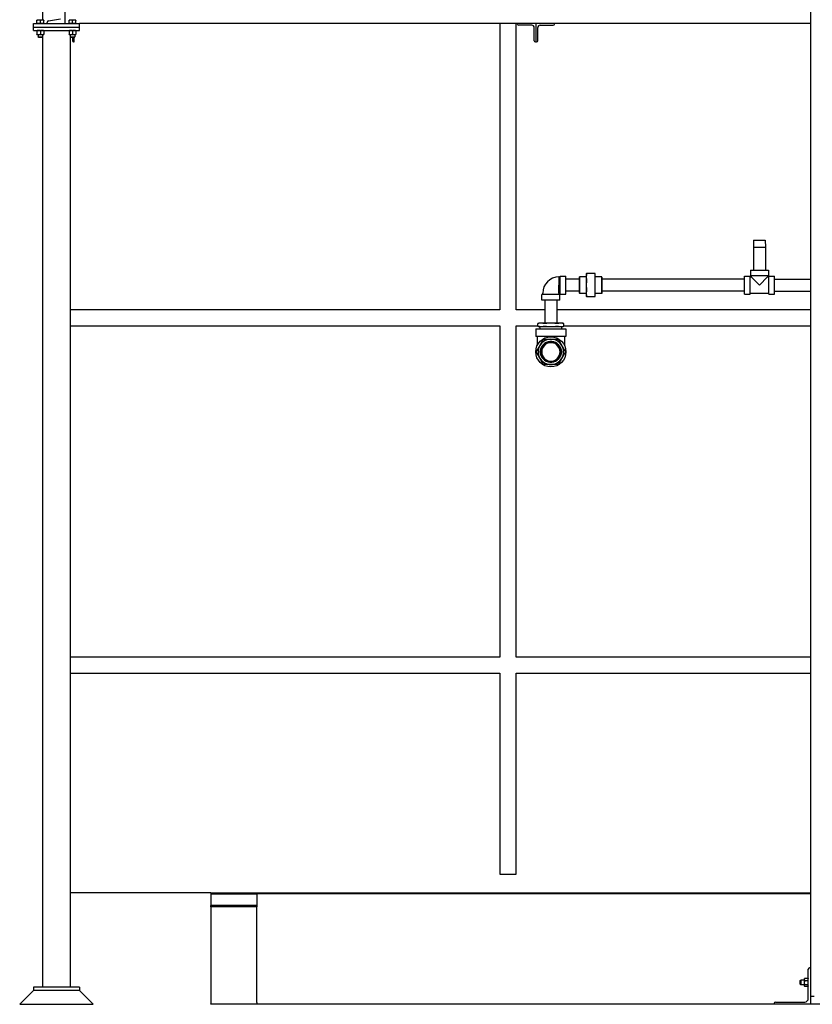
# Model space of a CAD drawing. Header units: inches. Extents: x 5 to 1128, y -85 to 748.
# Tile 551 of 656: x 909 to 995, y 156 to 263. Entities that reach past the tile are written whole.
import ezdxf

# ---------------------------------------------------------------- set-up
doc = ezdxf.new("R2010")
doc.units = ezdxf.units.IN
doc.header["$LTSCALE"] = 32
doc.header["$MEASUREMENT"] = 0
doc.layers.add('Visible (ANSI)', color=7, linetype='Continuous', lineweight=30)

msp = doc.modelspace()

# ---------------------------------------------------------------- linework, layer by layer
at = {"layer": 'Visible (ANSI)'}
for p, q in [((911.30578, 333.23367), (911.30578, 263.22267)), ((913.72578, 268.85867), (913.72578, 262.85867)), ((994.85078, 268.54801), (994.85078, 157.10867)), ((911.94898, 263.14883), (913.23939, 263.36477)), ((910.30578, 262.85867), (915.30578, 262.85867)), ((910.30578, 262.48367), (910.30578, 262.85867)), ((910.30578, 262.48367), (915.30578, 262.48367)), ((910.30578, 262.48367), (915.30578, 262.48367)), ((910.30578, 262.10867), (910.30578, 262.48367)), ((910.86828, 263.22267), (910.68078, 263.22267)), ((910.68078, 262.85867), (910.68078, 263.18918)), ((910.86828, 262.85867), (910.68078, 262.85867)), ((910.68078, 262.85867), (910.68078, 262.85867)), ((911.24328, 263.22267), (910.86828, 263.22267)), ((911.05578, 262.85867), (910.86828, 262.85867)), ((911.05578, 262.85867), (911.05578, 263.18918)), ((911.24328, 262.85867), (911.05578, 262.85867)), ((911.43078, 263.22267), (911.24328, 263.22267)), ((911.43078, 262.85867), (911.24328, 262.85867)), ((911.43078, 262.85867), (911.43078, 263.18918)), ((911.43078, 262.85867), (911.43078, 262.85867)), ((911.80578, 262.85867), (911.80578, 262.97968)), ((913.72578, 262.97968), (913.72578, 262.85867)), ((914.36828, 263.22267), (914.18078, 263.22267)), ((914.18078, 262.85867), (914.18078, 263.18918)), ((914.36828, 262.85867), (914.18078, 262.85867)), ((914.18078, 262.85867), (914.18078, 262.85867)), ((914.74328, 263.22267), (914.36828, 263.22267)), ((914.55578, 262.85867), (914.36828, 262.85867)), ((914.55578, 262.85867), (914.55578, 263.18918)), ((914.74328, 262.85867), (914.55578, 262.85867)), ((914.93078, 263.22267), (914.74328, 263.22267)), ((914.93078, 262.85867), (914.74328, 262.85867)), ((914.93078, 262.85867), (914.93078, 263.18918)), ((914.93078, 262.85867), (914.93078, 262.85867)), ((994.85078, 262.85867), (915.30578, 262.85867)), ((915.30578, 262.48367), (915.30578, 262.85867)), ((915.30578, 262.10867), (915.30578, 262.48367)), ((961.05578, 262.85867), (961.05578, 231.73367)), ((962.80578, 231.73367), (962.80578, 262.85867)), ((962.97578, 262.79067), (962.97578, 262.85867)), ((964.53778, 262.67067), (963.09578, 262.67067)), ((964.78778, 260.97867), (964.78778, 262.42067)), ((964.97578, 262.85867), (964.97578, 260.85867)), ((964.97578, 262.85867), (964.97578, 260.85867)), ((965.16378, 260.97867), (965.16378, 262.42067)), ((965.41378, 262.67067), (966.85578, 262.67067)), ((966.97578, 262.79067), (966.97578, 262.85867)), ((910.30578, 262.10867), (915.30578, 262.10867)), ((910.68078, 262.07518), (910.68078, 261.70416)), ((910.68078, 261.67067), (910.86828, 261.67067)), ((910.80578, 261.67067), (910.80578, 261.40444)), ((910.80578, 261.40444), (911.30578, 261.40444)), ((910.85297, 261.35867), (910.80578, 261.40444)), ((911.25859, 261.35867), (910.85297, 261.35867)), ((910.86828, 261.67067), (911.24328, 261.67067)), ((911.05578, 262.07518), (911.05578, 261.70416)), ((911.24328, 261.67067), (911.43078, 261.67067)), ((911.25859, 261.35867), (911.30578, 261.40444)), ((911.30578, 261.67067), (911.30578, 261.40444)), ((911.30578, 261.40444), (911.30578, 158.10867)), ((911.43078, 262.07518), (911.43078, 261.70416)), ((914.18078, 262.07518), (914.18078, 261.70416)), ((914.18078, 261.67067), (914.36828, 261.67067)), ((914.30578, 261.67067), (914.30578, 261.40444)), ((914.30578, 261.40444), (914.30578, 158.10867)), ((914.30578, 261.40444), (914.80578, 261.40444)), ((914.35297, 261.35867), (914.30578, 261.40444)), ((914.75859, 261.35867), (914.35297, 261.35867)), ((914.36828, 261.67067), (914.74328, 261.67067)), ((914.53778, 261.35867), (914.53778, 260.97867)), ((914.55578, 262.07518), (914.55578, 261.70416)), ((914.72578, 260.85867), (914.72578, 261.35867)), ((914.74328, 261.67067), (914.93078, 261.67067)), ((914.75859, 261.35867), (914.80578, 261.40444)), ((914.80578, 261.67067), (914.80578, 261.40444)), ((914.93078, 262.07518), (914.93078, 261.70416)), ((914.65778, 260.85867), (914.72578, 260.85867)), ((964.97578, 260.85867), (964.90778, 260.85867)), ((964.97578, 260.85867), (965.04378, 260.85867)), ((988.64338, 239.29996), (988.62374, 238.54996)), ((988.64338, 239.29996), (989.9191, 239.29996)), ((989.9191, 239.29996), (989.93874, 238.54996)), ((988.62374, 238.54996), (989.93874, 238.54996)), ((988.62374, 238.54996), (988.62374, 236.04996)), ((989.93874, 238.54996), (989.93874, 236.04996)), ((970.44812, 235.66996), (970.44812, 235.30384)), ((971.40449, 235.66996), (970.46675, 235.66996)), ((971.42312, 235.30384), (971.42312, 235.66996)), ((988.30624, 236.04996), (990.25624, 236.04996)), ((988.30624, 236.04996), (988.30624, 235.42996)), ((990.25624, 236.04996), (990.25624, 235.42996)), ((967.47719, 235.31496), (967.47797, 234.42246)), ((967.4772, 235.30996), (967.60374, 235.30996)), ((967.60374, 233.44496), (967.60374, 235.39496)), ((967.60374, 235.39496), (968.22374, 235.39496)), ((968.22374, 233.44496), (968.22374, 235.39496)), ((969.70812, 235.07746), (968.22374, 235.07746)), ((969.70812, 235.30433), (969.72375, 235.31996)), ((969.70812, 233.53558), (969.70812, 235.30433)), ((969.72375, 235.31996), (969.72375, 233.51996)), ((970.43312, 235.31996), (969.72375, 235.31996)), ((970.43312, 235.31996), (970.44812, 235.33496)), ((970.43312, 235.31996), (970.43312, 233.51996)), ((970.44812, 235.30384), (970.44812, 234.41996)), ((972.131, 235.31996), (971.42312, 235.31996)), ((971.42312, 234.41996), (971.42312, 235.30384)), ((972.131, 233.51996), (972.131, 235.31996)), ((972.14662, 235.30433), (972.131, 235.31996)), ((972.14662, 235.30433), (972.14662, 233.53558)), ((987.65124, 235.07746), (972.14662, 235.07746)), ((987.65124, 233.44496), (987.65124, 235.39496)), ((987.65124, 235.39496), (988.27124, 235.39496)), ((988.27124, 233.44496), (988.27124, 235.39496)), ((988.27124, 235.30996), (988.39124, 235.30996)), ((990.25624, 235.42996), (988.30624, 235.42996)), ((988.39124, 235.42996), (988.39124, 235.30996)), ((988.39124, 235.30996), (989.28124, 234.41996)), ((989.28124, 234.41996), (990.17124, 235.30996)), ((990.17124, 235.42996), (990.17124, 235.30996)), ((990.17124, 235.30996), (990.29124, 235.30996)), ((990.29124, 233.44496), (990.29124, 235.39496)), ((990.29124, 235.39496), (990.91124, 235.39496)), ((990.91124, 233.44496), (990.91124, 235.39496)), ((990.91124, 235.07746), (994.85078, 235.07746)), ((967.56874, 233.40996), (965.61874, 233.40996)), ((965.61874, 232.78996), (965.61874, 233.40996)), ((965.70374, 233.40996), (965.70374, 233.53996)), ((967.47374, 233.53996), (967.47374, 234.42245)), ((967.48374, 233.52996), (967.47374, 233.53996)), ((967.48374, 233.52996), (967.60374, 233.52996)), ((967.48374, 233.40996), (967.48374, 233.52996)), ((967.56874, 232.78996), (967.56874, 233.40996)), ((967.60374, 233.44496), (968.22374, 233.44496)), ((969.70812, 233.76246), (968.22374, 233.76246)), ((969.70812, 233.53558), (969.72375, 233.51996)), ((970.43312, 233.51996), (969.72375, 233.51996)), ((970.43312, 233.51996), (970.44812, 233.50496)), ((970.44812, 234.41996), (970.44812, 233.53607)), ((970.44812, 233.53607), (970.44812, 233.16996)), ((971.42312, 233.53607), (971.42312, 234.41996)), ((971.42312, 233.16996), (971.42312, 233.53607)), ((972.131, 233.51996), (971.42312, 233.51996)), ((972.14662, 233.53558), (972.131, 233.51996)), ((987.65124, 233.76246), (972.14662, 233.76246)), ((987.65124, 233.44496), (988.27124, 233.44496)), ((988.27124, 233.52996), (990.29124, 233.52996)), ((990.29124, 233.44496), (990.91124, 233.44496)), ((990.91124, 233.76246), (994.85078, 233.76246)), ((967.56874, 232.78996), (965.61874, 232.78996)), ((965.93624, 232.78996), (965.93624, 230.28996)), ((967.25124, 232.78996), (967.25124, 230.28996)), ((970.46675, 233.16996), (971.40449, 233.16996)), ((961.05578, 231.73367), (914.30578, 231.73367)), ((965.93624, 231.73367), (962.80578, 231.73367)), ((994.85078, 231.73367), (967.25124, 231.73367)), ((965.34374, 230.28996), (965.17937, 230.24592)), ((965.17937, 229.959), (965.17937, 230.24592)), ((965.51121, 230.28996), (965.34374, 230.28996)), ((966.59374, 230.28996), (965.51121, 230.28996)), ((967.67628, 230.28996), (966.59374, 230.28996)), ((967.84374, 230.28996), (967.67628, 230.28996)), ((967.84374, 230.28996), (968.00811, 230.24592)), ((968.00811, 229.959), (968.00811, 230.24592)), ((914.30578, 229.98367), (961.05578, 229.98367)), ((961.05578, 229.98367), (961.05578, 193.98367)), ((962.80578, 193.98367), (962.80578, 229.98367)), ((962.80578, 229.98367), (965.17937, 229.98367)), ((964.95374, 229.66496), (968.23374, 229.66496)), ((964.95374, 229.66496), (964.95374, 228.82496)), ((965.34374, 229.91496), (965.17937, 229.959)), ((965.34374, 229.91496), (965.51121, 229.91496)), ((965.41716, 229.66496), (965.40624, 229.91496)), ((965.51121, 229.91496), (966.59374, 229.91496)), ((966.59374, 229.91496), (967.67628, 229.91496)), ((967.67628, 229.91496), (967.84374, 229.91496)), ((967.77033, 229.66496), (967.78124, 229.91496)), ((967.84374, 229.91496), (968.00811, 229.959)), ((968.00811, 229.98367), (994.85078, 229.98367)), ((968.23374, 229.66496), (968.23374, 228.82496)), ((968.23374, 228.82496), (964.95374, 228.82496)), ((965.11374, 228.82496), (965.11374, 227.8715)), ((966.49999, 228.17625), (966.49999, 228.27036)), ((966.68749, 228.27036), (966.68749, 228.17625)), ((968.07374, 228.82496), (968.07374, 227.8715)), ((966.49999, 226.05955), (966.49999, 226.15367)), ((966.68749, 226.15367), (966.68749, 226.05955)), ((961.05578, 193.98367), (914.30578, 193.98367)), ((994.85078, 193.98367), (962.80578, 193.98367)), ((914.30578, 192.23367), (961.05578, 192.23367)), ((961.05578, 192.23367), (961.05578, 170.36817)), ((962.80578, 192.23367), (994.85078, 192.23367)), ((962.80578, 170.36817), (962.80578, 192.23367)), ((961.05578, 170.36817), (962.80578, 170.36817)), ((929.61828, 168.36817), (914.30578, 168.36817)), ((929.61828, 168.36817), (929.61828, 168.23367)), ((929.61828, 168.36817), (994.85078, 168.36817)), ((929.61828, 168.23367), (934.61828, 168.23367)), ((929.61828, 168.23367), (929.61828, 166.98367)), ((994.85078, 168.23367), (934.61828, 168.23367)), ((934.61828, 168.23367), (934.61828, 166.98367)), ((994.85078, 168.23367), (934.61828, 168.23367)), ((929.61828, 166.84585), (929.61828, 166.98367)), ((934.61828, 166.98367), (929.61828, 166.98367)), ((934.61828, 166.84585), (929.61828, 166.84585)), ((929.61828, 166.84585), (929.61828, 156.27197)), ((934.61828, 166.98367), (934.61828, 166.84585)), ((934.61828, 156.44526), (934.61828, 166.84585)), ((994.60078, 156.86367), (994.60078, 160.04367)), ((994.79078, 160.23367), (994.85078, 160.23367)), ((994.85078, 160.23367), (994.85078, 156.23367)), ((993.72578, 158.81148), (993.77155, 158.85867)), ((993.72578, 158.40586), (993.72578, 158.81148)), ((993.77155, 158.85867), (993.77155, 158.35867)), ((994.16278, 158.85867), (993.77155, 158.85867)), ((994.16278, 158.98367), (994.18249, 159.01781)), ((994.16278, 158.98367), (994.16278, 158.91039)), ((994.16278, 158.91039), (994.16278, 158.56668)), ((994.16278, 158.56668), (994.16278, 158.26496)), ((994.56729, 159.03896), (994.19628, 159.03896)), ((994.56729, 158.78183), (994.19628, 158.78183)), ((994.60078, 158.98367), (994.58107, 159.01781)), ((910.30578, 157.73367), (908.80578, 156.23367)), ((915.30578, 158.10867), (910.30578, 158.10867)), ((910.30578, 158.10867), (910.30578, 157.73367)), ((915.30578, 157.73367), (910.30578, 157.73367)), ((915.30578, 157.73367), (910.30578, 157.73367)), ((915.30578, 158.10867), (915.30578, 157.73367)), ((915.30578, 157.73367), (916.80578, 156.23367)), ((993.72578, 158.40586), (993.77155, 158.35867)), ((994.16278, 158.35867), (993.77155, 158.35867)), ((994.16278, 158.26496), (994.16278, 158.23367)), ((994.16278, 158.23367), (994.18249, 158.19953)), ((994.56729, 158.35154), (994.19628, 158.35154)), ((994.56729, 158.17838), (994.19628, 158.17838)), ((994.60078, 158.23367), (994.58107, 158.19953)), ((934.61828, 156.42109), (934.61828, 156.23367)), ((990.85078, 156.23367), (990.85078, 156.29367)), ((991.04078, 156.48367), (994.22078, 156.48367)), ((994.85078, 157.10867), (995.22578, 157.10867)), ((908.80578, 156.23367), (916.80578, 156.23367)), ((929.61828, 156.23367), (929.61828, 156.27197)), ((929.61828, 156.27197), (934.61828, 156.27197)), ((934.61828, 156.23367), (929.61828, 156.23367)), ((990.85078, 156.23367), (934.61828, 156.23367)), ((994.85078, 156.23367), (990.85078, 156.23367)), ((1013.14578, 156.23367), (994.85078, 156.23367))]:
    msp.add_line(p, q, dxfattribs=at)
for radius in [1.64, 1.14583]:
    msp.add_circle((966.59374, 227.16496), radius, dxfattribs=at)
for centre, radius, start, end in [((911.97728, 262.97968), 0.1715, 99.5, 180), ((963.09578, 262.79067), 0.12, 180, 270), ((964.53778, 262.42067), 0.25, 0, 90), ((965.41378, 262.42067), 0.25, 90, 180), ((966.85578, 262.79067), 0.12, 270, 0), ((914.65778, 260.97867), 0.12, 180, 270), ((964.90778, 260.97867), 0.12, 180, 270), ((965.04378, 260.97867), 0.12, 270, 0), ((967.47874, 233.53996), 1.775, 90.05, 180), ((966.59374, 227.16496), 1.375, 90, 150), ((966.59374, 227.16496), 1.125, 94.7801918, 265.2198082), ((966.59374, 227.16496), 1.10937, 94.8476785, 265.1523215), ((966.59374, 227.16496), 1.01562, 95.2963809, 264.7036191), ((966.59374, 227.16496), 1, 95.379379, 264.620621), ((966.59374, 227.16496), 1.125, 85.2198082, 94.7801918), ((966.59374, 227.16496), 1, 84.620621, 95.379379), ((966.59374, 227.16496), 1.375, 30, 90), ((966.59374, 227.16496), 1.125, 274.7801918, 85.2198082), ((966.59374, 227.16496), 1.10937, 274.8476785, 85.1523215), ((966.59374, 227.16496), 1.01562, 275.2963809, 84.7036191), ((966.59374, 227.16496), 1, 275.379379, 84.620621), ((966.59374, 227.16496), 1.375, 150, 210), ((966.59374, 227.16496), 1.375, 330, 30), ((966.59374, 227.16496), 1.375, 210, 270), ((966.59374, 227.16496), 1, 264.620621, 275.379379), ((966.59374, 227.16496), 1.125, 265.2198082, 274.7801918), ((966.59374, 227.16496), 1.375, 270, 330), ((994.79078, 160.04367), 0.19, 90, 180), ((934.44328, 156.42109), 0.175, 0, 7.9397215), ((991.04078, 156.29367), 0.19, 90, 180), ((994.22078, 156.86367), 0.38, 270, 0)]:
    msp.add_arc(centre, radius, start, end, dxfattribs=at)
for points, weights in [([(910.68078, 263.18918), (910.68078, 263.22267), (910.68078, 263.22267)], [1, 1.0379548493, 1]), ([(910.86828, 263.22267), (910.78126, 263.22267), (910.68078, 263.18918)], [1, 1.0379548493, 1]), ([(911.05578, 263.18918), (910.9553, 263.22267), (910.86828, 263.22267)], [1, 1.0379548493, 1]), ([(911.24328, 263.22267), (911.15626, 263.22267), (911.05578, 263.18918)], [1, 1.0379548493, 1]), ([(911.43078, 263.18918), (911.3303, 263.22267), (911.24328, 263.22267)], [1, 1.0379548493, 1]), ([(911.43078, 263.22267), (911.43078, 263.22267), (911.43078, 263.18918)], [1, 1.0379548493, 1]), ([(914.18078, 263.18918), (914.18078, 263.22267), (914.18078, 263.22267)], [1, 1.0379548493, 1]), ([(914.36828, 263.22267), (914.28126, 263.22267), (914.18078, 263.18918)], [1, 1.0379548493, 1]), ([(914.55578, 263.18918), (914.4553, 263.22267), (914.36828, 263.22267)], [1, 1.0379548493, 1]), ([(914.74328, 263.22267), (914.65626, 263.22267), (914.55578, 263.18918)], [1, 1.0379548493, 1]), ([(914.93078, 263.18918), (914.8303, 263.22267), (914.74328, 263.22267)], [1, 1.0379548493, 1]), ([(914.93078, 263.22267), (914.93078, 263.22267), (914.93078, 263.18918)], [1, 1.0379548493, 1]), ([(910.68078, 262.07518), (910.68078, 262.10867), (910.68078, 262.10867)], [1, 1.0379548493, 1]), ([(910.86828, 262.10867), (910.78126, 262.10867), (910.68078, 262.07518)], [1, 1.0379548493, 1]), ([(910.68078, 261.70416), (910.78126, 261.67067), (910.86828, 261.67067)], [1, 1.0379548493, 1]), ([(910.68078, 261.67067), (910.68078, 261.67067), (910.68078, 261.70416)], [1, 1.0379548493, 1]), ([(911.05578, 262.07518), (910.9553, 262.10867), (910.86828, 262.10867)], [1, 1.0379548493, 1]), ([(910.86828, 261.67067), (910.9553, 261.67067), (911.05578, 261.70416)], [1, 1.0379548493, 1]), ([(911.24328, 262.10867), (911.15626, 262.10867), (911.05578, 262.07518)], [1, 1.0379548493, 1]), ([(911.05578, 261.70416), (911.15626, 261.67067), (911.24328, 261.67067)], [1, 1.0379548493, 1]), ([(911.43078, 262.07518), (911.3303, 262.10867), (911.24328, 262.10867)], [1, 1.0379548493, 1]), ([(911.24328, 261.67067), (911.3303, 261.67067), (911.43078, 261.70416)], [1, 1.0379548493, 1]), ([(911.43078, 262.10867), (911.43078, 262.10867), (911.43078, 262.07518)], [1, 1.0379548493, 1]), ([(911.43078, 261.70416), (911.43078, 261.67067), (911.43078, 261.67067)], [1, 1.0379548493, 1]), ([(914.18078, 262.07518), (914.18078, 262.10867), (914.18078, 262.10867)], [1, 1.0379548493, 1]), ([(914.36828, 262.10867), (914.28126, 262.10867), (914.18078, 262.07518)], [1, 1.0379548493, 1]), ([(914.18078, 261.70416), (914.28126, 261.67067), (914.36828, 261.67067)], [1, 1.0379548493, 1]), ([(914.18078, 261.67067), (914.18078, 261.67067), (914.18078, 261.70416)], [1, 1.0379548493, 1]), ([(914.55578, 262.07518), (914.4553, 262.10867), (914.36828, 262.10867)], [1, 1.0379548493, 1]), ([(914.36828, 261.67067), (914.4553, 261.67067), (914.55578, 261.70416)], [1, 1.0379548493, 1]), ([(914.74328, 262.10867), (914.65626, 262.10867), (914.55578, 262.07518)], [1, 1.0379548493, 1]), ([(914.55578, 261.70416), (914.65626, 261.67067), (914.74328, 261.67067)], [1, 1.0379548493, 1]), ([(914.93078, 262.07518), (914.8303, 262.10867), (914.74328, 262.10867)], [1, 1.0379548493, 1]), ([(914.74328, 261.67067), (914.8303, 261.67067), (914.93078, 261.70416)], [1, 1.0379548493, 1]), ([(914.93078, 262.10867), (914.93078, 262.10867), (914.93078, 262.07518)], [1, 1.0379548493, 1]), ([(914.93078, 261.70416), (914.93078, 261.67067), (914.93078, 261.67067)], [1, 1.0379548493, 1]), ([(970.44812, 235.66996), (970.44812, 235.66996), (970.46675, 235.66996)], [1, 1.05512060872, 1.07707509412]), ([(970.46675, 235.63335), (970.44812, 235.46324), (970.44812, 235.30384)], [1.07707509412, 1.05512060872, 1]), ([(971.40449, 235.66996), (971.42312, 235.66996), (971.42312, 235.66996)], [1.07707509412, 1.05512060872, 1]), ([(971.42312, 235.30384), (971.42312, 235.46324), (971.40449, 235.63335)], [1, 1.05512060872, 1.07707509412]), ([(970.44812, 235.30384), (970.44812, 235.14445), (970.46675, 234.97434)], [1, 1.05512060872, 1.07707509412]), ([(970.46675, 234.88595), (970.44812, 234.64538), (970.44812, 234.41996)], [1.07707509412, 1.05512060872, 1]), ([(971.40449, 234.97434), (971.42312, 235.14445), (971.42312, 235.30384)], [1.07707509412, 1.05512060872, 1]), ([(971.42312, 234.41996), (971.42312, 234.64538), (971.40449, 234.88595)], [1, 1.05512060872, 1.07707509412]), ([(970.44812, 234.41996), (970.44812, 234.19454), (970.46675, 233.95397)], [1, 1.05512060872, 1.07707509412]), ([(970.46675, 233.86558), (970.44812, 233.69547), (970.44812, 233.53607)], [1.07707509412, 1.05512060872, 1]), ([(970.44812, 233.53607), (970.44812, 233.37668), (970.46675, 233.20657)], [1, 1.05512060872, 1.07707509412]), ([(971.40449, 233.95397), (971.42312, 234.19454), (971.42312, 234.41996)], [1.07707509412, 1.05512060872, 1]), ([(971.42312, 233.53607), (971.42312, 233.69547), (971.40449, 233.86558)], [1, 1.05512060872, 1.07707509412]), ([(971.40449, 233.20657), (971.42312, 233.37668), (971.42312, 233.53607)], [1.07707509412, 1.05512060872, 1]), ([(970.46675, 233.16996), (970.44812, 233.16996), (970.44812, 233.16996)], [1.07707509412, 1.05512060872, 1]), ([(971.42312, 233.16996), (971.42312, 233.16996), (971.40449, 233.16996)], [1, 1.05512060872, 1.07707509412]), ([(965.51121, 230.28996), (965.36612, 230.28996), (965.20449, 230.2518)], [1, 1.0796639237, 1.10285189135]), ([(965.81793, 230.2518), (965.65631, 230.28996), (965.51121, 230.28996)], [1.10285189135, 1.0796639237, 1]), ([(966.59374, 230.28996), (966.30356, 230.28996), (965.98031, 230.2518)], [1, 1.0796639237, 1.10285189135]), ([(967.20718, 230.2518), (966.88393, 230.28996), (966.59374, 230.28996)], [1.10285189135, 1.0796639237, 1]), ([(967.67628, 230.28996), (967.53118, 230.28996), (967.36956, 230.2518)], [1, 1.0796639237, 1.10285189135]), ([(967.98299, 230.2518), (967.82137, 230.28996), (967.67628, 230.28996)], [1.10285189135, 1.0796639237, 1]), ([(965.20449, 229.95312), (965.36612, 229.91496), (965.51121, 229.91496)], [1.10285189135, 1.0796639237, 1]), ([(965.51121, 229.91496), (965.65631, 229.91496), (965.81793, 229.95312)], [1, 1.0796639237, 1.10285189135]), ([(965.98031, 229.95312), (966.30356, 229.91496), (966.59374, 229.91496)], [1.10285189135, 1.0796639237, 1]), ([(966.59374, 229.91496), (966.88393, 229.91496), (967.20718, 229.95312)], [1, 1.0796639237, 1.10285189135]), ([(967.36956, 229.95312), (967.53118, 229.91496), (967.67628, 229.91496)], [1.10285189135, 1.0796639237, 1]), ([(967.67628, 229.91496), (967.82137, 229.91496), (967.98299, 229.95312)], [1, 1.0796639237, 1.10285189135]), ([(965.40296, 227.85246), (965.57242, 228.14597), (965.7638, 228.47746)], [1, 1.05302826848, 1.0414979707]), ([(965.87206, 228.53996), (966.25482, 228.53996), (966.59374, 228.53996)], [1.0414979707, 1.05302826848, 1]), ([(966.49999, 228.27036), (966.49999, 228.27815), (966.49999, 228.28604)], [1, 1.00004890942, 1.00004856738]), ([(966.49999, 228.16055), (966.49999, 228.16834), (966.49999, 228.17625)], [1.00006158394, 1.00006110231, 1]), ([(966.59374, 228.53996), (966.93266, 228.53996), (967.31543, 228.53996)], [1, 1.05302826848, 1.0414979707]), ([(966.68749, 228.28604), (966.68749, 228.27815), (966.68749, 228.27036)], [1.00004856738, 1.00004890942, 1]), ([(966.68749, 228.17625), (966.68749, 228.16834), (966.68749, 228.16055)], [1, 1.00006110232, 1.00006158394]), ([(967.42368, 228.47746), (967.61507, 228.14597), (967.78453, 227.85246)], [1.0414979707, 1.05302826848, 1]), ([(965.04211, 227.22746), (965.2335, 227.55894), (965.40296, 227.85246)], [1.0414979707, 1.05302826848, 1]), ([(965.40296, 226.47746), (965.2335, 226.77097), (965.04211, 227.10246)], [1, 1.05302826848, 1.0414979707]), ([(967.78453, 227.85246), (967.95399, 227.55894), (968.14537, 227.22746)], [1, 1.05302826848, 1.0414979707]), ([(968.14537, 227.10246), (967.95399, 226.77097), (967.78453, 226.47746)], [1.0414979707, 1.05302826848, 1]), ([(965.7638, 225.85246), (965.57242, 226.18394), (965.40296, 226.47746)], [1.0414979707, 1.05302826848, 1]), ([(966.49999, 226.15367), (966.49999, 226.16158), (966.49999, 226.16936)], [1, 1.00006110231, 1.00006158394]), ([(966.49999, 226.04387), (966.49999, 226.05177), (966.49999, 226.05955)], [1.00004856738, 1.00004890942, 1]), ([(966.68749, 226.16936), (966.68749, 226.16158), (966.68749, 226.15367)], [1.00006158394, 1.00006110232, 1]), ([(966.68749, 226.05955), (966.68749, 226.05177), (966.68749, 226.04387)], [1, 1.00004890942, 1.00004856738]), ([(967.78453, 226.47746), (967.61507, 226.18394), (967.42368, 225.85246)], [1, 1.05302826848, 1.0414979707]), ([(966.59374, 225.78996), (966.25482, 225.78996), (965.87206, 225.78996)], [1, 1.05302826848, 1.0414979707]), ([(967.31543, 225.78996), (966.93266, 225.78996), (966.59374, 225.78996)], [1.0414979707, 1.05302826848, 1]), ([(994.19628, 159.03896), (994.16278, 158.97006), (994.16278, 158.91039)], [1, 1.0379548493, 1]), ([(994.16278, 158.91039), (994.16278, 158.85072), (994.19628, 158.78183)], [1, 1.0379548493, 1]), ([(994.19628, 158.78183), (994.16278, 158.66653), (994.16278, 158.56668)], [1, 1.0379548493, 1]), ([(994.16278, 158.56668), (994.16278, 158.46683), (994.19628, 158.35154)], [1, 1.0379548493, 1]), ([(994.18249, 159.01781), (994.18842, 159.02808), (994.19628, 159.03896)], [1.01335315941, 1.00864620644, 1]), ([(994.60078, 158.91039), (994.60078, 158.97006), (994.56729, 159.03896)], [1, 1.0379548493, 1]), ([(994.56729, 159.03896), (994.57514, 159.02808), (994.58107, 159.01781)], [1, 1.00864620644, 1.01335315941]), ([(994.56729, 158.78183), (994.60078, 158.85072), (994.60078, 158.91039)], [1, 1.0379548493, 1]), ([(994.60078, 158.56668), (994.60078, 158.66653), (994.56729, 158.78183)], [1, 1.0379548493, 1]), ([(994.56729, 158.35154), (994.60078, 158.46683), (994.60078, 158.56668)], [1, 1.0379548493, 1]), ([(994.19628, 158.35154), (994.16278, 158.30514), (994.16278, 158.26496)], [1, 1.0379548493, 1]), ([(994.16278, 158.26496), (994.16278, 158.22478), (994.19628, 158.17838)], [1, 1.0379548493, 1]), ([(994.60078, 158.26496), (994.60078, 158.30514), (994.56729, 158.35154)], [1, 1.0379548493, 1]), ([(994.56729, 158.17838), (994.60078, 158.22478), (994.60078, 158.26496)], [1, 1.0379548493, 1])]:
    msp.add_rational_spline(points, weights, degree=2, dxfattribs=at)
for points, knots in [([(970.46675, 235.66996), (970.46804, 235.66996), (970.46867, 235.66649), (970.46867, 235.6544), (970.46804, 235.6451), (970.46675, 235.63335)], [1.2997285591, 1.2997285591, 1.2997285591, 1.2997285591, 1.4200780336, 1.4200780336, 1.5404275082, 1.5404275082, 1.5404275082, 1.5404275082]), ([(971.40449, 235.63335), (971.40321, 235.6451), (971.40258, 235.6544), (971.40258, 235.66649), (971.40321, 235.66996), (971.40449, 235.66996)], [0.3970399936, 0.3970399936, 0.3970399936, 0.3970399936, 0.5173894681, 0.5173894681, 0.6377389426, 0.6377389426, 0.6377389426, 0.6377389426]), ([(970.46675, 234.97434), (970.46804, 234.96258), (970.46867, 234.94838), (970.46867, 234.91919), (970.46804, 234.90257), (970.46675, 234.88595)], [0.3970399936, 0.3970399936, 0.3970399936, 0.3970399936, 0.5173894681, 0.5173894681, 0.6377389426, 0.6377389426, 0.6377389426, 0.6377389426]), ([(971.40449, 234.88595), (971.40321, 234.90257), (971.40258, 234.91919), (971.40258, 234.94838), (971.40321, 234.96258), (971.40449, 234.97434)], [1.2997285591, 1.2997285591, 1.2997285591, 1.2997285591, 1.4200780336, 1.4200780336, 1.5404275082, 1.5404275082, 1.5404275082, 1.5404275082]), ([(970.46675, 233.95397), (970.46804, 233.93735), (970.46867, 233.92072), (970.46867, 233.89154), (970.46804, 233.87733), (970.46675, 233.86558)], [1.2997285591, 1.2997285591, 1.2997285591, 1.2997285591, 1.4200780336, 1.4200780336, 1.5404275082, 1.5404275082, 1.5404275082, 1.5404275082]), ([(971.40449, 233.86558), (971.40321, 233.87733), (971.40258, 233.89154), (971.40258, 233.92072), (971.40321, 233.93735), (971.40449, 233.95397)], [0.3970399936, 0.3970399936, 0.3970399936, 0.3970399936, 0.5173894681, 0.5173894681, 0.6377389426, 0.6377389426, 0.6377389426, 0.6377389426]), ([(970.46675, 233.20657), (970.46804, 233.19482), (970.46867, 233.18552), (970.46867, 233.17343), (970.46804, 233.16996), (970.46675, 233.16996)], [1.2997285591, 1.2997285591, 1.2997285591, 1.2997285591, 1.4200780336, 1.4200780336, 1.5404275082, 1.5404275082, 1.5404275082, 1.5404275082]), ([(971.40449, 233.16996), (971.40321, 233.16996), (971.40258, 233.17343), (971.40258, 233.18552), (971.40321, 233.19482), (971.40449, 233.20657)], [0.3970399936, 0.3970399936, 0.3970399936, 0.3970399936, 0.5173894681, 0.5173894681, 0.6377389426, 0.6377389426, 0.6377389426, 0.6377389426]), ([(965.20449, 230.2518), (965.20166, 230.25113), (965.19904, 230.25051), (965.18517, 230.24726), (965.17937, 230.24592), (965.17937, 230.24592)], [1.8776429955, 1.8776429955, 1.8776429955, 1.8776429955, 1.9190019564, 1.9190019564, 2.1182330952, 2.1182330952, 2.1182330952, 2.1182330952]), ([(965.98031, 230.2518), (965.97464, 230.25113), (965.96896, 230.25051), (965.93601, 230.24726), (965.9092, 230.24592), (965.86392, 230.24592), (965.8429, 230.24726), (965.82383, 230.25051), (965.82076, 230.25113), (965.81793, 230.2518)], [1.8776429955, 1.8776429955, 1.8776429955, 1.8776429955, 1.9190019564, 1.9190019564, 2.1182330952, 2.1182330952, 2.317464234, 2.317464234, 2.3588231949, 2.3588231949, 2.3588231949, 2.3588231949]), ([(967.36956, 230.2518), (967.36672, 230.25113), (967.36366, 230.25051), (967.34459, 230.24726), (967.32357, 230.24592), (967.27829, 230.24592), (967.25147, 230.24726), (967.21853, 230.25051), (967.21285, 230.25113), (967.20718, 230.2518)], [1.8776429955, 1.8776429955, 1.8776429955, 1.8776429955, 1.9190019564, 1.9190019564, 2.1182330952, 2.1182330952, 2.317464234, 2.317464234, 2.3588231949, 2.3588231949, 2.3588231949, 2.3588231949]), ([(968.00811, 230.24592), (968.00811, 230.24592), (968.00232, 230.24726), (967.98845, 230.25051), (967.98583, 230.25113), (967.98299, 230.2518)], [2.1182330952, 2.1182330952, 2.1182330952, 2.1182330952, 2.317464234, 2.317464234, 2.3588231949, 2.3588231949, 2.3588231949, 2.3588231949]), ([(965.17937, 229.959), (965.17937, 229.959), (965.18517, 229.95766), (965.19904, 229.9544), (965.20166, 229.95379), (965.20449, 229.95312)], [0.8049583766, 0.8049583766, 0.8049583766, 0.8049583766, 1.0041895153, 1.0041895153, 1.0455484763, 1.0455484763, 1.0455484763, 1.0455484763]), ([(965.81793, 229.95312), (965.82076, 229.95379), (965.82383, 229.9544), (965.8429, 229.95766), (965.86392, 229.959), (965.9092, 229.959), (965.93601, 229.95766), (965.96896, 229.9544), (965.97464, 229.95379), (965.98031, 229.95312)], [0.5643682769, 0.5643682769, 0.5643682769, 0.5643682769, 0.6057272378, 0.6057272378, 0.8049583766, 0.8049583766, 1.0041895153, 1.0041895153, 1.0455484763, 1.0455484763, 1.0455484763, 1.0455484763]), ([(967.20718, 229.95312), (967.21285, 229.95379), (967.21853, 229.9544), (967.25147, 229.95766), (967.27829, 229.959), (967.32357, 229.959), (967.34459, 229.95766), (967.36366, 229.9544), (967.36672, 229.95379), (967.36956, 229.95312)], [0.5643682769, 0.5643682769, 0.5643682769, 0.5643682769, 0.6057272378, 0.6057272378, 0.8049583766, 0.8049583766, 1.0041895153, 1.0041895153, 1.0455484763, 1.0455484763, 1.0455484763, 1.0455484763]), ([(967.98299, 229.95312), (967.98583, 229.95379), (967.98845, 229.9544), (968.00232, 229.95766), (968.00811, 229.959), (968.00811, 229.959)], [0.5643682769, 0.5643682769, 0.5643682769, 0.5643682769, 0.6057272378, 0.6057272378, 0.8049583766, 0.8049583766, 0.8049583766, 0.8049583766]), ([(965.7638, 228.47746), (965.76604, 228.48133), (965.76849, 228.48509), (965.78151, 228.50291), (965.79507, 228.51485), (965.82404, 228.53157), (965.84116, 228.53735), (965.8631, 228.53972), (965.86759, 228.53996), (965.87206, 228.53996)], [-0.6749072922, -0.6749072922, -0.6749072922, -0.6749072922, -0.6423484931, -0.6423484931, -0.5149115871, -0.5149115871, -0.3874746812, -0.3874746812, -0.3549158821, -0.3549158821, -0.3549158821, -0.3549158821]), ([(967.31543, 228.53996), (967.3199, 228.53996), (967.32439, 228.53972), (967.34632, 228.53735), (967.36345, 228.53157), (967.39242, 228.51485), (967.40598, 228.50291), (967.419, 228.48509), (967.42145, 228.48133), (967.42368, 228.47746)], [-0.6749072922, -0.6749072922, -0.6749072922, -0.6749072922, -0.6423484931, -0.6423484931, -0.5149115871, -0.5149115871, -0.3874746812, -0.3874746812, -0.3549158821, -0.3549158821, -0.3549158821, -0.3549158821]), ([(965.04211, 227.10246), (965.03988, 227.10633), (965.03785, 227.11033), (965.02893, 227.13052), (965.02537, 227.14823), (965.02537, 227.18168), (965.02893, 227.1994), (965.03785, 227.21958), (965.03988, 227.22359), (965.04211, 227.22746)], [-0.6749072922, -0.6749072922, -0.6749072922, -0.6749072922, -0.6423484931, -0.6423484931, -0.5149115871, -0.5149115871, -0.3874746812, -0.3874746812, -0.3549158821, -0.3549158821, -0.3549158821, -0.3549158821]), ([(968.14537, 227.22746), (968.14761, 227.22359), (968.14964, 227.21958), (968.15856, 227.1994), (968.16212, 227.18168), (968.16212, 227.14823), (968.15856, 227.13052), (968.14964, 227.11033), (968.14761, 227.10633), (968.14537, 227.10246)], [-0.6749072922, -0.6749072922, -0.6749072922, -0.6749072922, -0.6423484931, -0.6423484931, -0.5149115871, -0.5149115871, -0.3874746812, -0.3874746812, -0.3549158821, -0.3549158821, -0.3549158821, -0.3549158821]), ([(965.87206, 225.78996), (965.86759, 225.78996), (965.8631, 225.7902), (965.84116, 225.79257), (965.82404, 225.79834), (965.79507, 225.81507), (965.78151, 225.82701), (965.76849, 225.84482), (965.76604, 225.84859), (965.7638, 225.85246)], [-0.6749072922, -0.6749072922, -0.6749072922, -0.6749072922, -0.6423484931, -0.6423484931, -0.5149115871, -0.5149115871, -0.3874746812, -0.3874746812, -0.3549158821, -0.3549158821, -0.3549158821, -0.3549158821]), ([(967.42368, 225.85246), (967.42145, 225.84859), (967.419, 225.84482), (967.40598, 225.82701), (967.39242, 225.81507), (967.36345, 225.79834), (967.34632, 225.79257), (967.32439, 225.7902), (967.3199, 225.78996), (967.31543, 225.78996)], [-0.6749072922, -0.6749072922, -0.6749072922, -0.6749072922, -0.6423484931, -0.6423484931, -0.5149115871, -0.5149115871, -0.3874746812, -0.3874746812, -0.3549158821, -0.3549158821, -0.3549158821, -0.3549158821])]:
    msp.add_open_spline(points, degree=3, knots=knots, dxfattribs=at)

doc.saveas('drawing.dxf')
